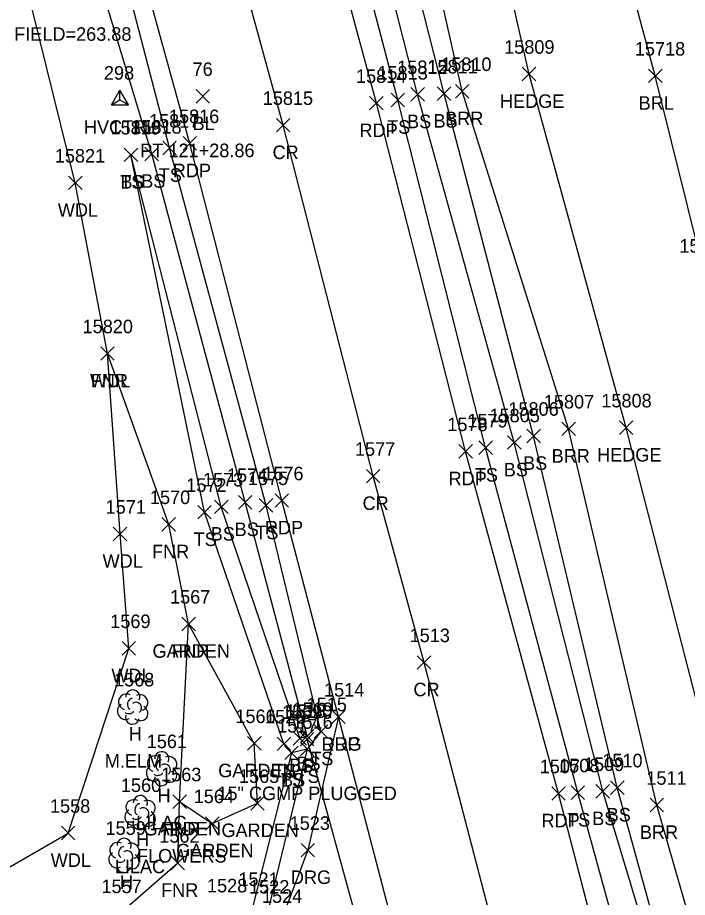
# Model space of a CAD drawing. Extents: x 1439173 to 1457902, y 641926 to 659889.
# Drawn here: x 1446014.5 to 1446113.5, y 654122.9 to 654252.8 of the extents above; entities that cross this region are included whole.
import ezdxf

# ---------------------------------------------------------------- set-up
doc = ezdxf.new("R2010")
doc.units = 0
for name, color, linetype in [('C_A', 7, 'Continuous'), ('C_C', 7, 'Continuous'), ('C_I', 7, 'Continuous'), ('C_TIC', 7, 'Continuous'), ('CPSM', 7, 'Continuous'), ('D_A', 7, 'Continuous'), ('D_C', 7, 'Continuous'), ('D_I', 7, 'Continuous'), ('D_TIC', 7, 'Continuous'), ('DCP', 7, 'Continuous'), ('L_A', 7, 'Continuous'), ('L_C', 7, 'Continuous'), ('L_I', 7, 'Continuous'), ('L_TIC', 7, 'Continuous'), ('LABL', 7, 'Continuous'), ('LAHR', 7, 'Continuous'), ('LAPB', 7, 'Continuous'), ('LAWA', 7, 'Continuous'), ('LELB', 7, 'Continuous'), ('LFNC', 7, 'Continuous'), ('LTD', 7, 'Continuous'), ('P_A', 7, 'Continuous'), ('P_I', 7, 'Continuous'), ('P_TIC', 7, 'Continuous'), ('PET', 7, 'Continuous'), ('PRC', 7, 'Continuous'), ('R_A', 7, 'Continuous'), ('R_I', 7, 'Continuous'), ('R_TIC', 7, 'Continuous'), ('RDG', 7, 'Continuous')]:
    doc.layers.add(name, color=color, linetype=linetype)

msp = doc.modelspace()

# ---------------------------------------------------------------- linework, layer by layer
at = {"layer": 'C_TIC'}
for points in [[(1446040.91, 654240.22), (1446042.9, 654242.22)], [(1446042.9, 654240.22), (1446040.91, 654242.22)]]:
    msp.add_lwpolyline(points, dxfattribs=at)
at = {"layer": 'CPSM'}
for p, q in [((1446028.4, 654239.95), (1446029.65, 654242.11)), ((1446030.9, 654239.95), (1446029.65, 654242.11)), ((1446029.65, 654240.67), (1446029.65, 654242.11)), ((1446028.4, 654239.95), (1446029.65, 654240.67)), ((1446029.65, 654240.67), (1446029.65, 654240.67)), ((1446029.65, 654240.67), (1446030.9, 654239.95)), ((1446028.4, 654239.95), (1446030.9, 654239.95))]:
    msp.add_line(p, q, dxfattribs=at)
at = {"layer": 'D_TIC'}
for points in [[(1446056.32, 654145.23), (1446058.32, 654147.23)], [(1446058.32, 654145.23), (1446056.32, 654147.23)]]:
    msp.add_lwpolyline(points, dxfattribs=at)
at = {"layer": 'DCP'}
msp.add_lwpolyline([(1446070.21, 654099.22), (1446057.32, 654146.23)], dxfattribs=at)
at = {"layer": 'L_TIC'}
for points in [[(1446089.12, 654243.5), (1446091.12, 654245.5)], [(1446091.12, 654243.5), (1446089.12, 654245.5)], [(1446107.77, 654243.23), (1446109.77, 654245.23)], [(1446109.77, 654243.23), (1446107.77, 654245.23)], [(1446072.65, 654240.5), (1446074.65, 654242.5)], [(1446074.65, 654240.5), (1446072.65, 654242.5)], [(1446076.55, 654240.59), (1446078.55, 654242.59)], [(1446078.55, 654240.59), (1446076.55, 654242.59)], [(1446079.24, 654240.95), (1446081.24, 654242.95)], [(1446081.24, 654240.95), (1446079.24, 654242.95)], [(1446069.73, 654239.68), (1446071.73, 654241.68)], [(1446071.73, 654239.68), (1446069.73, 654241.68)], [(1446035.98, 654232.58), (1446037.98, 654234.58)], [(1446037.98, 654232.58), (1446035.98, 654234.58)], [(1446030.29, 654231.57), (1446032.29, 654233.57)], [(1446032.29, 654231.57), (1446030.29, 654233.57)], [(1446030.29, 654231.57), (1446032.29, 654233.57)], [(1446032.29, 654231.57), (1446030.29, 654233.57)], [(1446033.36, 654231.7), (1446035.36, 654233.7)], [(1446035.36, 654231.7), (1446033.36, 654233.7)], [(1446022.06, 654227.42), (1446024.06, 654229.42)], [(1446024.06, 654227.42), (1446022.06, 654229.42)], [(1446026.82, 654202.21), (1446028.82, 654204.21)], [(1446028.82, 654202.21), (1446026.82, 654204.21)], [(1446026.82, 654202.21), (1446028.82, 654204.21)], [(1446028.82, 654202.21), (1446026.82, 654204.21)], [(1446094.97, 654191.09), (1446096.97, 654193.09)], [(1446096.97, 654191.09), (1446094.97, 654193.09)], [(1446103.47, 654191.25), (1446105.47, 654193.25)], [(1446105.47, 654191.25), (1446103.47, 654193.25)], [(1446089.79, 654190.02), (1446091.79, 654192.02)], [(1446091.79, 654190.02), (1446089.79, 654192.02)], [(1446082.7, 654188.29), (1446084.7, 654190.29)], [(1446084.7, 654188.29), (1446082.7, 654190.29)], [(1446086.94, 654189.06), (1446088.94, 654191.06)], [(1446088.94, 654189.06), (1446086.94, 654191.06)], [(1446047.17, 654180.24), (1446049.17, 654182.24)], [(1446049.17, 654180.24), (1446047.17, 654182.24)], [(1446041.15, 654178.77), (1446043.15, 654180.77)], [(1446043.15, 654178.77), (1446041.15, 654180.77)], [(1446043.63, 654179.57), (1446045.63, 654181.57)], [(1446045.63, 654179.57), (1446043.63, 654181.57)], [(1446050.25, 654179.78), (1446052.25, 654181.78)], [(1446052.25, 654179.78), (1446050.25, 654181.78)], [(1446035.87, 654176.97), (1446037.87, 654178.97)], [(1446037.87, 654176.97), (1446035.87, 654178.97)], [(1446028.67, 654175.55), (1446030.67, 654177.55)], [(1446030.67, 654175.55), (1446028.67, 654177.55)], [(1446038.8, 654162.26), (1446040.8, 654164.26)], [(1446040.8, 654162.26), (1446038.8, 654164.26)], [(1446038.8, 654162.26), (1446040.8, 654164.26)], [(1446040.8, 654162.26), (1446038.8, 654164.26)], [(1446029.98, 654158.65), (1446031.98, 654160.65)], [(1446031.98, 654158.65), (1446029.98, 654160.65)], [(1446058.37, 654146.37), (1446060.37, 654148.37)], [(1446060.37, 654146.37), (1446058.37, 654148.37)], [(1446058.37, 654146.37), (1446060.37, 654148.37)], [(1446060.37, 654146.37), (1446058.37, 654148.37)], [(1446055.24, 654145.37), (1446057.24, 654147.37)], [(1446057.24, 654145.37), (1446055.24, 654147.37)], [(1446055.24, 654145.37), (1446057.24, 654147.37)], [(1446057.24, 654145.37), (1446055.24, 654147.37)], [(1446056.31, 654145.67), (1446058.31, 654147.67)], [(1446058.31, 654145.67), (1446056.31, 654147.67)], [(1446048.51, 654144.61), (1446050.51, 654146.61)], [(1446050.51, 654144.61), (1446048.51, 654146.61)], [(1446052.89, 654144.55), (1446054.89, 654146.55)], [(1446054.89, 654144.55), (1446052.89, 654146.55)], [(1446056.33, 654143.77), (1446058.33, 654145.77)], [(1446058.33, 654143.77), (1446056.33, 654145.77)], [(1446056.33, 654143.77), (1446058.33, 654145.77)], [(1446058.33, 654143.77), (1446056.33, 654145.77)], [(1446054.02, 654143.22), (1446056.02, 654145.22)], [(1446056.02, 654143.22), (1446054.02, 654145.22)], [(1446054.02, 654143.22), (1446056.02, 654145.22)], [(1446056.02, 654143.22), (1446054.02, 654145.22)], [(1446096.33, 654137.34), (1446098.33, 654139.34)], [(1446098.33, 654137.34), (1446096.33, 654139.34)], [(1446100.01, 654137.53), (1446102.01, 654139.53)], [(1446102.01, 654137.53), (1446100.01, 654139.53)], [(1446102.15, 654138.07), (1446104.15, 654140.07)], [(1446104.15, 654138.07), (1446102.15, 654140.07)], [(1446037.48, 654136.01), (1446039.48, 654138.01)], [(1446039.48, 654136.01), (1446037.48, 654138.01)], [(1446037.48, 654136.01), (1446039.48, 654138.01)], [(1446039.48, 654136.01), (1446037.48, 654138.01)], [(1446048.99, 654135.77), (1446050.99, 654137.77)], [(1446050.99, 654135.77), (1446048.99, 654137.77)], [(1446108.01, 654135.5), (1446110.01, 654137.5)], [(1446110.01, 654135.5), (1446108.01, 654137.5)], [(1446042.3, 654132.78), (1446044.3, 654134.78)], [(1446044.3, 654132.78), (1446042.3, 654134.78)], [(1446021.01, 654131.36), (1446023.01, 654133.36)], [(1446023.01, 654131.36), (1446021.01, 654133.36)], [(1446037.21, 654126.94), (1446039.21, 654128.94)], [(1446039.21, 654126.94), (1446037.21, 654128.94)]]:
    msp.add_lwpolyline(points, dxfattribs=at)
at = {"layer": 'LABL'}
for points in [[(1446124.18, 654108.76), (1446115.7, 654113.23), (1446109.01, 654136.5), (1446095.97, 654192.09), (1446080.24, 654241.95), (1446069.82, 654288.09), (1446061.03, 654328.29), (1446047.07, 654381.23), (1446034.56, 654427.88), (1446015.14, 654478.77), (1446013.95, 654482.8), (1446006.87, 654513.16), (1445995.16, 654560.42), (1446001.12, 654558.4), (1446012.61, 654564.78)], [(1446124.18, 654108.76), (1446126.08, 654115.59), (1446130.29, 654124.75), (1446156.54, 654128.14), (1446187.16, 654132.4), (1446220.59, 654135.33), (1446221.05, 654146.08), (1446195.07, 654144.25), (1446169.23, 654143.17), (1446140.07, 654152.22), (1446129.15, 654174.8), (1446116.01, 654215.11), (1446108.77, 654244.23), (1446096.88, 654288.5), (1446089.16, 654325.6), (1446080.69, 654366.59), (1446073.03, 654401.3), (1446053.81, 654433.94), (1446052.94, 654469.59), (1446042.27, 654503.12), (1446031.58, 654533.58), (1446025.16, 654550.47), (1446012.61, 654564.78)]]:
    msp.add_lwpolyline(points, dxfattribs=at)
at = {"layer": 'LAHR'}
msp.add_lwpolyline([(1446126.08, 654115.59), (1446118.81, 654136.63), (1446104.47, 654192.25), (1446090.12, 654244.5), (1446079.51, 654291.33), (1446068.11, 654335.55), (1446053.58, 654386.49), (1446044.43, 654428.87), (1446026.24, 654485.4), (1446017.64, 654517.64)], dxfattribs=at)
at = {"layer": 'LAPB'}
msp.add_lwpolyline([(1446038.48, 654137.01), (1446043.3, 654133.78), (1446049.99, 654136.77), (1446049.51, 654145.61), (1446039.8, 654163.26)], dxfattribs=at)
at = {"layer": 'LAWA'}
msp.add_lwpolyline([(1445954.4, 654129.84), (1445976.1, 654125.58), (1445999.46, 654119.36), (1446022.01, 654132.36), (1446030.98, 654159.65), (1446029.67, 654176.55), (1446027.82, 654203.21), (1446023.06, 654228.42), (1446012.43, 654271.33), (1446000.53, 654317.64), (1445984.4, 654364.21)], dxfattribs=at)
at = {"layer": 'LELB'}
for points in [[(1446105.35, 654109.16), (1446097.33, 654138.34), (1446083.7, 654189.29), (1446070.73, 654240.68), (1446059.14, 654284.78), (1446047.61, 654328.55), (1446034.65, 654375.32), (1446021.45, 654424.57), (1446008.82, 654471.28), (1446006.78, 654479.48), (1446005.91, 654484.46), (1445999, 654510.7), (1445986.77, 654556.97), (1445976.83, 654594.43), (1445965.1, 654638.69), (1445956.98, 654668.63), (1445944.38, 654715.89), (1445931.99, 654761.61), (1445920.53, 654805.65), (1445906.96, 654855.99), (1445894.95, 654904.28)], [(1446109.68, 654109.75), (1446101.01, 654138.53), (1446087.94, 654190.06), (1446073.65, 654241.5), (1446062.52, 654285.28), (1446049.95, 654329.55), (1446037.02, 654376.83), (1446024.88, 654425.73), (1446011.25, 654473.66), (1446009.64, 654477.74), (1446012, 654478.17), (1446014.59, 654475.02)], [(1446111.23, 654109.73), (1446103.15, 654139.07), (1446090.79, 654191.02), (1446077.55, 654241.59), (1446066.27, 654285.99), (1446053.1, 654330.73), (1446041.18, 654378.98), (1446030.54, 654426.83), (1446014.59, 654475.02)], [(1446059.37, 654147.37), (1446051.25, 654180.78), (1446036.98, 654233.58), (1446026.14, 654275.3), (1446013.45, 654321.08), (1446001.12, 654368.6)], [(1446056.24, 654146.37), (1446057.31, 654146.67), (1446048.17, 654181.24), (1446034.36, 654232.7), (1446021.7, 654274.64), (1446010.87, 654320.35), (1445995.24, 654366.74)], [(1446059.37, 654147.37), (1446057.33, 654144.77), (1446055.02, 654144.22), (1446053.89, 654145.55), (1446042.15, 654179.77), (1446031.29, 654232.57)], [(1446056.24, 654146.37), (1446044.63, 654180.57), (1446031.29, 654232.57)], [(1446057.33, 654144.77), (1446051.44, 654120.42), (1446040.78, 654104.5), (1446019.38, 654081.81), (1446000.8, 654071.73), (1445975.54, 654066.31)], [(1446055.02, 654144.22), (1446049.28, 654121.54), (1446038.87, 654106.77), (1446017.98, 654083.96), (1445999.79, 654074.45), (1445975.27, 654068.6)]]:
    msp.add_lwpolyline(points, dxfattribs=at)
at = {"layer": 'LFNC'}
msp.add_lwpolyline([(1445974.5, 654111.55), (1445994.99, 654113.32), (1446011.11, 654115.79), (1446029.62, 654120.49), (1446038.21, 654127.94), (1446038.48, 654137.01), (1446039.8, 654163.26), (1446036.87, 654177.97), (1446027.82, 654203.21)], dxfattribs=at)
at = {"layer": 'LTD'}
for p, q in [((1446031.52, 654151.03), (1446031.52, 654151.03)), ((1446031.52, 654151.03), (1446031.52, 654151.03)), ((1446035.79, 654141.91), (1446035.79, 654141.91)), ((1446035.79, 654141.91), (1446035.79, 654141.91)), ((1446032.62, 654135.43), (1446032.62, 654135.43)), ((1446032.62, 654135.43), (1446032.62, 654135.43)), ((1446030.23, 654129.1), (1446030.23, 654129.1)), ((1446030.23, 654129.1), (1446030.23, 654129.1))]:
    msp.add_line(p, q, dxfattribs=at)
for centre in [(1446031.56, 654152.46), (1446035.84, 654143.34), (1446032.67, 654136.86), (1446030.28, 654130.54)]:
    msp.add_arc(centre, 1.05, 335.5272, 180.9563, dxfattribs=at)
for centre, major_axis, ratio, start_param, end_param in [((1446030.73, 654151.69), (1.21, -0.51), 0.895232, 1.570796, 4.712389), ((1446031.31, 654151.48), (-0.208, -0.792), 0.645439, 3.141593, 6.283185), ((1446032.56, 654151.61), (-1.14, -0.48), 0.949671, 1.570796, 4.712389), ((1446030.43, 654150.32), (0.58, -1.04), 0.959034, 3.141593, 6.283185), ((1446032.02, 654150.86), (-0.5, 0.667), 0.989748, 3.141593, 6.283185), ((1446032.52, 654150.19), (-1.09, 0.79), 0.841452, 1.570796, 4.712389), ((1446031.52, 654149.53), (0.26, 1.06), 0.942809, 1.570796, 4.712389), ((1446031.06, 654150.28), (-0.625, -0.083), 0.423636, 0, 3.141593), ((1446035, 654142.58), (1.21, -0.51), 0.895232, 1.570796, 4.712389), ((1446035.58, 654142.37), (-0.208, -0.792), 0.645439, 3.141593, 6.283185), ((1446036.83, 654142.49), (-1.14, -0.48), 0.949671, 1.570796, 4.712389), ((1446034.71, 654141.2), (0.58, -1.04), 0.959034, 3.141593, 6.283185), ((1446036.29, 654141.74), (-0.5, 0.667), 0.989748, 3.141593, 6.283185), ((1446036.79, 654141.08), (-1.09, 0.79), 0.841452, 1.570796, 4.712389), ((1446035.79, 654140.41), (0.26, 1.06), 0.942809, 1.570796, 4.712389), ((1446035.33, 654141.16), (-0.625, -0.083), 0.423636, 0, 3.141593), ((1446031.83, 654136.09), (1.21, -0.51), 0.895232, 1.570796, 4.712389), ((1446032.41, 654135.89), (-0.208, -0.792), 0.645439, 3.141593, 6.283185), ((1446033.66, 654136.01), (-1.14, -0.48), 0.949671, 1.570796, 4.712389), ((1446031.54, 654134.72), (0.58, -1.04), 0.959034, 3.141593, 6.283185), ((1446033.12, 654135.26), (-0.5, 0.667), 0.989748, 3.141593, 6.283185), ((1446033.62, 654134.59), (-1.09, 0.79), 0.841452, 1.570796, 4.712389), ((1446032.62, 654133.93), (0.26, 1.06), 0.942809, 1.570796, 4.712389), ((1446032.16, 654134.68), (-0.625, -0.083), 0.423636, 0, 3.141593), ((1446029.44, 654129.77), (1.21, -0.51), 0.895232, 1.570796, 4.712389), ((1446030.02, 654129.56), (-0.208, -0.792), 0.645439, 3.141593, 6.283185), ((1446031.27, 654129.69), (-1.14, -0.48), 0.949671, 1.570796, 4.712389), ((1446029.15, 654128.4), (0.58, -1.04), 0.959034, 3.141593, 6.283185), ((1446030.73, 654128.94), (-0.5, 0.667), 0.989748, 3.141593, 6.283185), ((1446031.23, 654128.27), (-1.09, 0.79), 0.841452, 1.570796, 4.712389), ((1446030.23, 654127.6), (0.26, 1.06), 0.942809, 1.570796, 4.712389), ((1446029.77, 654128.35), (-0.625, -0.083), 0.423636, 0, 3.141593)]:
    msp.add_ellipse(centre, major_axis=major_axis, ratio=ratio, start_param=start_param, end_param=end_param, dxfattribs=at)
at = {"layer": 'P_TIC'}
for points in [[(1446066.56, 654239.19), (1446068.56, 654241.19)], [(1446068.56, 654239.19), (1446066.56, 654241.19)], [(1446052.78, 654235.94), (1446054.78, 654237.94)], [(1446054.78, 654235.94), (1446052.78, 654237.94)], [(1446038.98, 654233.25), (1446040.98, 654235.25)], [(1446040.98, 654233.25), (1446038.98, 654235.25)], [(1446079.74, 654187.75), (1446081.74, 654189.75)], [(1446081.74, 654187.75), (1446079.74, 654189.75)], [(1446066.08, 654184.1), (1446068.08, 654186.1)], [(1446068.08, 654184.1), (1446066.08, 654186.1)], [(1446052.59, 654180.49), (1446054.59, 654182.49)], [(1446054.59, 654180.49), (1446052.59, 654182.49)], [(1446073.6, 654156.57), (1446075.6, 654158.57)], [(1446075.6, 654156.57), (1446073.6, 654158.57)], [(1446060.95, 654148.53), (1446062.95, 654150.53)], [(1446062.95, 654148.53), (1446060.95, 654150.53)], [(1446093.47, 654137.21), (1446095.47, 654139.21)], [(1446095.47, 654137.21), (1446093.47, 654139.21)]]:
    msp.add_lwpolyline(points, dxfattribs=at)
at = {"layer": 'PET'}
for points in [[(1446102.1, 654108.83), (1446094.47, 654138.21), (1446080.74, 654188.75), (1446067.56, 654240.19), (1446055.82, 654283.73), (1446044.33, 654327.71), (1446031.68, 654375.36), (1446019.05, 654424.05), (1446006.16, 654471.11), (1445996.36, 654509.83), (1445983.62, 654556.08), (1445974.15, 654594.4), (1445962.13, 654638.37), (1445954.39, 654668.15), (1445941.76, 654715.4), (1445929.61, 654761.47), (1445918.1, 654805.15), (1445905.24, 654855.52), (1445892.71, 654903.8)], [(1446192.43, 653717.22), (1446176.89, 653761.46), (1446164.42, 653797.13), (1446156.87, 653819.67), (1446142.43, 653865.95), (1446130.55, 653904.16), (1446119.12, 653940.36), (1446109.78, 653973.62), (1446097.37, 654017.18), (1446090.07, 654043.15), (1446082.01, 654074.2), (1446073.2, 654106.49), (1446061.95, 654149.53), (1446053.59, 654181.49), (1446039.98, 654234.25), (1446028.46, 654276.12), (1446016.64, 654321.72), (1446003.78, 654369.14)]]:
    msp.add_lwpolyline(points, dxfattribs=at)
at = {"layer": 'PRC'}
msp.add_lwpolyline([(1446206.12, 653721.06), (1446190.3, 653765.99), (1446178.01, 653800.63), (1446170.15, 653827.03), (1446156.36, 653869.05), (1446142.91, 653911.91), (1446123.65, 653977.82), (1446111.81, 654020.1), (1446104.02, 654048), (1446095.42, 654079.45), (1446087.14, 654109.55), (1446074.6, 654157.57), (1446067.08, 654185.1), (1446053.78, 654236.94), (1446042.03, 654279.87), (1446030.6, 654324.56), (1446017.97, 654372.06)], dxfattribs=at)
at = {"layer": 'R_TIC'}
for points in [[(1446060.95, 654148.53), (1446062.95, 654150.53)], [(1446062.95, 654148.53), (1446060.95, 654150.53)], [(1446056.43, 654128.84), (1446058.43, 654130.84)], [(1446058.43, 654128.84), (1446056.43, 654130.84)]]:
    msp.add_lwpolyline(points, dxfattribs=at)
at = {"layer": 'RDG'}
msp.add_lwpolyline([(1446061.95, 654149.53), (1446057.43, 654129.84), (1446053.34, 654119.05), (1446042.32, 654102.63), (1446020.19, 654080.57), (1446001.51, 654069.54), (1445975.69, 654064.61)], dxfattribs=at)

# ---------------------------------------------------------------- texts
at = {"layer": 'C_A'}
for s, p in [('BL', (1446040.39, 654236.22)), ('HVCTRL', (1446024.34, 654235.67))]:
    msp.add_text(s, height=2, dxfattribs=at).set_placement(p)
at = {"layer": 'C_C'}
for s, p in [('BM 24 ELV 263.88 FIELD=263.88', (1445990.84, 654249.41)), ('PT 121+28.86', (1446032.67, 654232.22))]:
    msp.add_text(s, height=2, dxfattribs=at).set_placement(p)
at = {"layer": 'C_I'}
for s, p in [('298', (1446027.29, 654243.67)), ('76', (1446040.39, 654244.22))]:
    msp.add_text(s, height=2, dxfattribs=at).set_placement(p)
at = {"layer": 'D_A'}
msp.add_text('P', height=2, dxfattribs=at).set_placement((1446056.7, 654141.23))
at = {"layer": 'D_C'}
msp.add_text('15" CGMP PLUGGED', height=2, dxfattribs=at).set_placement((1446044.06, 654137.23))
at = {"layer": 'D_I'}
msp.add_text('15690', height=2, dxfattribs=at).set_placement((1446053.6, 654149.23))
at = {"layer": 'L_A'}
for s, p in [('HEDGE', (1446085.82, 654239.5)), ('BRL', (1446106.31, 654239.23)), ('BS', (1446072.09, 654236.5)), ('BS', (1446076, 654236.59)), ('BRR', (1446077.72, 654236.95)), ('TS', (1446069.14, 654235.68)), ('TS', (1446035.39, 654228.58)), ('TS', (1446029.7, 654227.57)), ('BS', (1446029.73, 654227.57)), ('BS', (1446032.8, 654227.7)), ('WDL', (1446020.48, 654223.42)), ('WDL', (1446025.23, 654198.21)), ('FNR', (1446025.35, 654198.21)), ('BRR', (1446093.46, 654187.09)), ('HEDGE', (1446100.17, 654187.25)), ('BS', (1446089.23, 654186.02)), ('TS', (1446082.11, 654184.29)), ('BS', (1446086.38, 654185.06)), ('BS', (1446046.61, 654176.24)), ('TS', (1446040.55, 654174.77)), ('BS', (1446043.07, 654175.57)), ('TS', (1446049.66, 654175.78)), ('FNR', (1446034.4, 654172.97)), ('WDL', (1446027.09, 654171.55)), ('GARDEN', (1446034.47, 654158.26)), ('FNR', (1446037.34, 654158.26)), ('WDL', (1446028.4, 654154.65)), ('H', (1446030.95, 654146.03)), ('TS', (1446057.78, 654142.37)), ('TS', (1446057.78, 654142.37)), ('BS', (1446054.68, 654141.37)), ('BS', (1446054.68, 654141.37)), ('BS', (1446055.75, 654141.67)), ('GARDEN', (1446044.18, 654140.61)), ('TS', (1446052.3, 654140.55)), ('TS', (1446055.74, 654139.77)), ('TS', (1446055.74, 654139.77)), ('TS', (1446053.43, 654139.22)), ('BS', (1446053.46, 654139.22)), ('H', (1446035.22, 654136.91)), ('TS', (1446095.74, 654133.34)), ('BS', (1446099.45, 654133.53)), ('BS', (1446101.59, 654134.07)), ('GARDEN', (1446033.15, 654132.01)), ('FNR', (1446036.01, 654132.01)), ('GARDEN', (1446044.66, 654131.77)), ('BRR', (1446106.5, 654131.5)), ('H', (1446032.06, 654130.43)), ('GARDEN', (1446037.97, 654128.78)), ('WDL', (1446019.43, 654127.36)), ('H', (1446029.66, 654124.1)), ('FNR', (1446035.74, 654122.94))]:
    msp.add_text(s, height=2, dxfattribs=at).set_placement(p)
at = {"layer": 'L_C'}
for s, p in [('M.ELM', (1446027.42, 654142.03)), ('LILAC', (1446032.07, 654132.91)), ('FLOWERS', (1446032.18, 654128.01)), ('LILAC', (1446028.9, 654126.43))]:
    msp.add_text(s, height=2, dxfattribs=at).set_placement(p)
at = {"layer": 'L_I'}
for s, p in [('15809', (1446086.44, 654247.5)), ('15718', (1446105.75, 654247.23)), ('15810', (1446077.13, 654244.95)), ('15813', (1446067.71, 654243.68)), ('15812', (1446070.63, 654244.5)), ('15811', (1446075.1, 654244.59)), ('15817', (1446033.96, 654236.58)), ('15819', (1446028.26, 654235.57)), ('15819', (1446028.26, 654235.57)), ('15818', (1446031.34, 654235.7)), ('15821', (1446020.03, 654231.42)), ('15709', (1446112.33, 654218.11)), ('15820', (1446024.14, 654206.21)), ('15820', (1446024.14, 654206.21)), ('15807', (1446092.3, 654195.09)), ('15808', (1446100.8, 654195.25)), ('15805', (1446084.27, 654193.06)), ('15806', (1446087.06, 654194.02)), ('1579', (1446081, 654192.29)), ('1574', (1446045.48, 654184.24)), ('1572', (1446039.45, 654182.77)), ('1573', (1446041.93, 654183.57)), ('1575', (1446048.56, 654183.78)), ('1570', (1446034.09, 654180.97)), ('1571', (1446027.54, 654179.55)), ('1567', (1446037.06, 654166.26)), ('1567', (1446037.06, 654166.26)), ('1569', (1446028.23, 654162.65)), ('1568', (1446028.78, 654154.03)), ('1515', (1446057.25, 654150.37)), ('1515', (1446057.25, 654150.37)), ('1518', (1446054.12, 654149.37)), ('1518', (1446054.12, 654149.37)), ('1519', (1446055.18, 654149.67)), ('1566', (1446046.72, 654148.61)), ('1520', (1446051.11, 654148.55)), ('1516', (1446055.15, 654147.77)), ('1516', (1446055.15, 654147.77)), ('1517', (1446052.89, 654147.22)), ('1517', (1446052.89, 654147.22)), ('1561', (1446033.62, 654144.91)), ('1508', (1446094.56, 654141.34)), ('1509', (1446098.23, 654141.53)), ('1510', (1446100.94, 654142.07)), ('1563', (1446035.74, 654140.01)), ('1563', (1446035.74, 654140.01)), ('1565', (1446047.25, 654139.77)), ('1560', (1446029.8, 654138.43)), ('1511', (1446107.45, 654139.5)), ('1564', (1446040.56, 654136.78)), ('1558', (1446019.32, 654135.36)), ('1559', (1446027.53, 654132.1)), ('1562', (1446035.47, 654130.94)), ('1521', (1446047.16, 654124.54)), ('1557', (1446026.93, 654123.49)), ('1528', (1446042.52, 654123.6)), ('1528', (1446042.52, 654123.6)), ('1522', (1446048.74, 654123.42))]:
    msp.add_text(s, height=2, dxfattribs=at).set_placement(p)
at = {"layer": 'P_A'}
for s, p in [('RDP', (1446065.05, 654235.19)), ('CR', (1446052.21, 654231.94)), ('RDP', (1446037.47, 654229.25)), ('RDP', (1446078.22, 654183.75)), ('CR', (1446065.51, 654180.1)), ('RDP', (1446051.08, 654176.49)), ('CR', (1446073.03, 654152.57)), ('RDP', (1446059.44, 654144.53)), ('RDP', (1446091.96, 654133.21))]:
    msp.add_text(s, height=2, dxfattribs=at).set_placement(p)
at = {"layer": 'P_I'}
for s, p in [('15814', (1446064.54, 654243.19)), ('15815', (1446050.76, 654239.94)), ('15816', (1446036.9, 654237.25)), ('1578', (1446078.04, 654191.75)), ('1577', (1446064.39, 654188.1)), ('1576', (1446050.84, 654184.49)), ('1513', (1446072.47, 654160.57)), ('1514', (1446059.82, 654152.53)), ('1507', (1446091.7, 654141.21))]:
    msp.add_text(s, height=2, dxfattribs=at).set_placement(p)
at = {"layer": 'R_A'}
for p in [(1446059.44, 654144.53), (1446054.92, 654124.84)]:
    msp.add_text('DRG', height=2, dxfattribs=at).set_placement(p)
at = {"layer": 'R_I'}
for s, p in [('1514', (1446059.82, 654152.53)), ('1523', (1446054.74, 654132.84)), ('1524', (1446050.65, 654122.05))]:
    msp.add_text(s, height=2, dxfattribs=at).set_placement(p)

doc.saveas('drawing.dxf')
